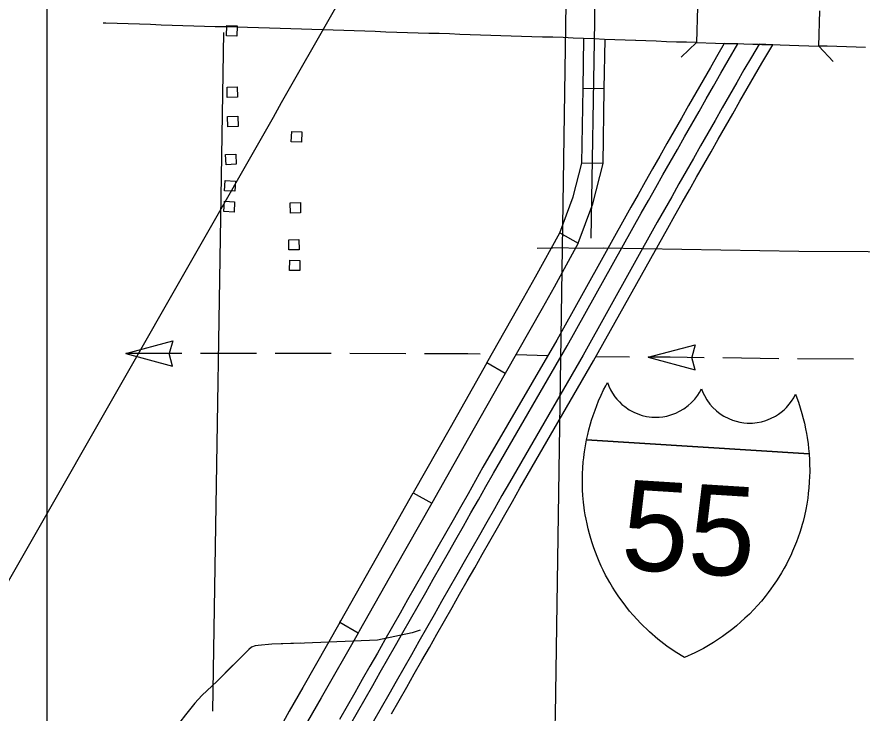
# Model space of a CAD drawing. Extents: x 1366406 to 1373462, y 376856 to 381998.
# Drawn here: x 1368987.2 to 1369084, y 379528.4 to 379608.2 of the extents above; entities that cross this region are included whole.
import ezdxf

# ---------------------------------------------------------------- set-up
doc = ezdxf.new("R2010")
doc.units = 0
for name, color, linetype in [('10', 7, 'Continuous'), ('19', 7, 'Continuous'), ('23', 7, 'Continuous'), ('31', 7, 'Continuous'), ('32', 7, 'Continuous'), ('37', 7, 'Continuous'), ('43', 7, 'Continuous'), ('5', 7, 'Continuous'), ('56', 7, 'Continuous'), ('R_No Plot', 7, 'Continuous')]:
    doc.layers.add(name, color=color, linetype=linetype)

msp = doc.modelspace()

# ---------------------------------------------------------------- linework, layer by layer
at = {"layer": '10'}
for points in [[(1369058.219, 379609.544), (1369059.397, 379609.497), (1369060.569, 379609.452), (1369061.73, 379609.409), (1369062.876, 379609.371), (1369064.01, 379609.337), (1369065.131, 379609.306), (1369065.157, 379609.305), (1369065.046, 379605.256)], [(1369084.423, 379604.691), (1369083.319, 379604.723), (1369082.212, 379604.759), (1369081.11, 379604.798), (1369080.023, 379604.837), (1369079.041, 379604.865), (1369079.154, 379608.913)], [(1369058.065, 379605.497), (1369056.88, 379605.54), (1369055.69, 379605.581), (1369054.495, 379605.624), (1369053.298, 379605.671), (1369052.098, 379605.722), (1369050.911, 379605.78), (1369049.743, 379605.829), (1369048.566, 379605.862), (1369047.369, 379605.897), (1369046.18, 379605.938), (1369044.999, 379605.974), (1369043.814, 379606.008), (1369042.63, 379606.046), (1369041.457, 379606.088), (1369040.287, 379606.125), (1369039.107, 379606.162), (1369037.92, 379606.203), (1369036.733, 379606.246), (1369035.546, 379606.285), (1369034.35, 379606.319), (1369033.142, 379606.351), (1369031.915, 379606.384), (1369030.68, 379606.427), (1369029.451, 379606.471), (1369028.225, 379606.515), (1369027.008, 379606.563), (1369025.802, 379606.607), (1369024.604, 379606.65), (1369023.407, 379606.686), (1369022.195, 379606.72), (1369020.969, 379606.761), (1369019.752, 379606.81), (1369018.541, 379606.848), (1369017.324, 379606.878), (1369016.083, 379606.9), (1369014.83, 379606.934), (1369013.58, 379606.971), (1369012.338, 379607.009), (1369011.1, 379607.047), (1369009.87, 379607.083), (1369008.644, 379607.117), (1369007.418, 379607.15), (1369006.184, 379607.185), (1369004.942, 379607.226), (1369003.701, 379607.274), (1369002.453, 379607.314), (1369001.183, 379607.357), (1368999.912, 379607.407), (1368998.639, 379607.447), (1368997.352, 379607.487), (1368997.046, 379607.496)], [(1369065.046, 379605.256), (1369065.019, 379605.257), (1369063.893, 379605.289), (1369062.749, 379605.323), (1369061.587, 379605.361), (1369060.416, 379605.405), (1369059.239, 379605.45), (1369058.055, 379605.498)], [(1369065.046, 379605.256), (1369067.229, 379605.198), (1369068.309, 379605.169), (1369069.378, 379605.139), (1369070.442, 379605.111), (1369071.496, 379605.085), (1369072.094, 379605.07)], [(1369072.094, 379605.07), (1369072.536, 379605.058), (1369073.576, 379605.027), (1369074.626, 379604.991), (1369075.693, 379604.952), (1369076.78, 379604.917), (1369079.041, 379604.865)]]:
    msp.add_lwpolyline(points, dxfattribs=at)
at = {"layer": '19'}
for points in [[(1369069.786, 379605.128), (1369068.217, 379605.172), (1369067.465, 379603.886), (1369066.623, 379602.419), (1369065.796, 379600.961), (1369064.967, 379599.508), (1369064.135, 379598.052), (1369063.306, 379596.596), (1369062.477, 379595.142), (1369061.649, 379593.686), (1369060.82, 379592.229), (1369059.992, 379590.773), (1369059.162, 379589.314), (1369058.336, 379587.855), (1369057.503, 379586.388), (1369049.018, 379571.162), (1369040.561, 379556.575), (1369039.704, 379555.047), (1369038.851, 379553.533), (1369037.994, 379552.02), (1369037.133, 379550.507), (1369036.268, 379548.99), (1369035.403, 379547.473), (1369034.535, 379545.952), (1369033.669, 379544.43), (1369032.803, 379542.909), (1369031.933, 379541.385), (1369031.064, 379539.86), (1369030.198, 379538.333), (1369029.332, 379536.808), (1369028.467, 379535.283), (1369027.601, 379533.758), (1369026.73, 379532.233), (1369025.862, 379530.703), (1369024.994, 379529.177), (1369024.128, 379527.649)], [(1369025.325, 379526.969), (1369026.191, 379528.497), (1369027.059, 379530.022), (1369027.927, 379531.552), (1369028.798, 379533.077), (1369029.664, 379534.603), (1369030.53, 379536.128), (1369031.396, 379537.654), (1369032.261, 379539.179), (1369033.129, 379540.703), (1369033.999, 379542.227), (1369034.865, 379543.748), (1369035.731, 379545.27), (1369036.599, 379546.791), (1369037.465, 379548.308), (1369038.329, 379549.826), (1369039.191, 379551.34), (1369040.05, 379552.856), (1369040.904, 379554.372), (1369041.757, 379555.892), (1369050.215, 379570.482), (1369058.703, 379585.713), (1369059.534, 379587.176), (1369060.36, 379588.635), (1369061.189, 379590.092), (1369062.017, 379591.548), (1369062.846, 379593.005), (1369063.673, 379594.461), (1369064.503, 379595.914), (1369065.331, 379597.37), (1369066.163, 379598.825), (1369066.993, 379600.28), (1369067.819, 379601.736), (1369068.657, 379603.196), (1369069.786, 379605.128)], [(1369072.214, 379605.066), (1369071.324, 379603.585), (1369070.479, 379602.14), (1369069.649, 379600.692), (1369068.823, 379599.238), (1369067.991, 379597.781), (1369067.161, 379596.327), (1369066.333, 379594.872), (1369065.503, 379593.418), (1369064.676, 379591.964), (1369063.848, 379590.507), (1369063.02, 379589.051), (1369062.192, 379587.595), (1369061.366, 379586.137), (1369060.538, 379584.68), (1369052.046, 379569.441), (1369043.587, 379554.849), (1369042.74, 379553.34), (1369041.884, 379551.82), (1369041.023, 379550.301), (1369040.159, 379548.783), (1369039.294, 379547.265), (1369038.428, 379545.747), (1369037.561, 379544.228), (1369036.695, 379542.706), (1369035.828, 379541.184), (1369034.959, 379539.66), (1369034.092, 379538.139), (1369033.227, 379536.614), (1369032.361, 379535.089), (1369031.496, 379533.563), (1369030.628, 379532.035), (1369029.758, 379530.51), (1369028.89, 379528.982), (1369028.023, 379527.457)], [(1369030.087, 379528.301), (1369030.954, 379529.829), (1369031.824, 379531.354), (1369032.693, 379532.883), (1369033.559, 379534.409), (1369034.425, 379535.935), (1369035.289, 379537.458), (1369036.155, 379538.978), (1369037.025, 379540.502), (1369037.892, 379542.025), (1369038.757, 379543.546), (1369039.624, 379545.065), (1369040.491, 379546.583), (1369041.356, 379548.102), (1369042.22, 379549.621), (1369043.083, 379551.143), (1369043.94, 379552.665), (1369044.783, 379554.167), (1369053.243, 379568.76), (1369061.738, 379584.005), (1369062.563, 379585.457), (1369063.389, 379586.916), (1369064.217, 379588.37), (1369065.045, 379589.826), (1369065.873, 379591.283), (1369066.7, 379592.737), (1369067.529, 379594.19), (1369068.357, 379595.645), (1369069.187, 379597.098), (1369070.02, 379598.557), (1369070.845, 379600.01), (1369071.671, 379601.45), (1369072.508, 379602.883), (1369073.792, 379605.019), (1369072.214, 379605.066)]]:
    msp.add_lwpolyline(points, dxfattribs=at)
at = {"layer": '23'}
for points in [[(1369052.439, 379559.714), (1369052.571, 379560.317), (1369052.701, 379560.851), (1369052.887, 379561.537), (1369053.02, 379561.983), (1369053.191, 379562.512), (1369053.408, 379563.133), (1369053.604, 379563.651), (1369053.82, 379564.184), (1369054.106, 379564.837), (1369054.395, 379565.449), (1369054.633, 379565.923), (1369054.831, 379566.297), (1369054.992, 379565.871), (1369055.185, 379565.462), (1369055.4, 379565.085), (1369055.685, 379564.664), (1369055.913, 379564.378), (1369056.198, 379564.065), (1369056.489, 379563.789), (1369056.807, 379563.526), (1369057.316, 379563.176), (1369057.843, 379562.889), (1369058.323, 379562.685), (1369058.8, 379562.53), (1369059.316, 379562.411), (1369059.918, 379562.333), (1369060.317, 379562.316), (1369060.776, 379562.33), (1369061.187, 379562.373), (1369061.63, 379562.453), (1369062.077, 379562.571), (1369062.683, 379562.794), (1369063.104, 379562.997), (1369063.597, 379563.29), (1369064.074, 379563.643), (1369064.426, 379563.957), (1369064.833, 379564.392), (1369065.174, 379564.838), (1369065.377, 379565.155), (1369065.605, 379565.573)], [(1369065.605, 379565.573), (1369065.779, 379565.129), (1369065.942, 379564.79), (1369066.224, 379564.304), (1369066.573, 379563.822), (1369066.883, 379563.467), (1369067.313, 379563.057), (1369067.765, 379562.705), (1369068.158, 379562.451), (1369068.731, 379562.154), (1369069.161, 379561.981), (1369069.589, 379561.847), (1369069.992, 379561.752), (1369070.446, 379561.681), (1369070.844, 379561.648), (1369071.451, 379561.65), (1369071.978, 379561.704), (1369072.47, 379561.798), (1369072.972, 379561.941), (1369073.531, 379562.16), (1369074.08, 379562.444), (1369074.428, 379562.665), (1369074.75, 379562.903), (1369075.073, 379563.178), (1369075.334, 379563.433), (1369075.67, 379563.814), (1369075.93, 379564.162), (1369076.172, 379564.543), (1369076.386, 379564.946), (1369076.535, 379564.551), (1369076.713, 379564.05), (1369076.923, 379563.407), (1369077.125, 379562.723), (1369077.273, 379562.167), (1369077.403, 379561.629), (1369077.541, 379560.986), (1369077.643, 379560.44), (1369077.72, 379559.98), (1369077.819, 379559.276), (1369077.882, 379558.731), (1369077.937, 379558.116)], [(1369063.675, 379534.763), (1369062.595, 379535.429), (1369061.649, 379536.082), (1369060.613, 379536.88), (1369059.652, 379537.707), (1369058.607, 379538.717), (1369058.22, 379539.126), (1369057.78, 379539.614), (1369057.375, 379540.089), (1369056.932, 379540.639), (1369056.5, 379541.211), (1369056.14, 379541.715), (1369055.753, 379542.291), (1369055.403, 379542.846), (1369055.101, 379543.353), (1369054.838, 379543.822), (1369054.621, 379544.226), (1369054.336, 379544.79), (1369054.117, 379545.252), (1369053.876, 379545.789), (1369053.644, 379546.344), (1369053.445, 379546.858), (1369053.265, 379547.352), (1369053.079, 379547.907), (1369052.92, 379548.419), (1369052.768, 379548.952), (1369052.624, 379549.51), (1369052.491, 379550.079), (1369052.379, 379550.621), (1369052.284, 379551.136), (1369052.21, 379551.594), (1369052.161, 379551.933), (1369052.08, 379552.591), (1369052.01, 379553.347), (1369051.971, 379553.976), (1369051.954, 379554.638), (1369051.954, 379555.174), (1369051.971, 379555.85), (1369052.004, 379556.481), (1369052.06, 379557.181), (1369052.109, 379557.642), (1369052.161, 379558.064), (1369052.198, 379558.329), (1369052.307, 379559.015), (1369052.439, 379559.714)], [(1369077.937, 379558.116), (1369052.439, 379559.714)], [(1369052.439, 379559.714), (1369077.937, 379558.116)], [(1369077.937, 379558.116), (1369077.981, 379557.406), (1369078.004, 379556.712), (1369078.007, 379556.444), (1369078.006, 379556.019), (1369077.996, 379555.556), (1369077.965, 379554.854), (1369077.919, 379554.224), (1369077.852, 379553.551), (1369077.785, 379553.019), (1369077.686, 379552.365), (1369077.568, 379551.745), (1369077.404, 379551.003), (1369077.242, 379550.361), (1369077.151, 379550.031), (1369077.02, 379549.586), (1369076.862, 379549.087), (1369076.682, 379548.563), (1369076.48, 379548.015), (1369076.267, 379547.48), (1369076.049, 379546.969), (1369075.828, 379546.481), (1369075.574, 379545.954), (1369075.334, 379545.486), (1369075.072, 379545.002), (1369074.773, 379544.48), (1369074.467, 379543.976), (1369074.192, 379543.546), (1369073.838, 379543.021), (1369073.573, 379542.647), (1369073.253, 379542.215), (1369072.89, 379541.75), (1369072.473, 379541.243), (1369072.018, 379540.72), (1369071.598, 379540.264), (1369071.098, 379539.751), (1369070.59, 379539.261), (1369070.128, 379538.84), (1369069.631, 379538.411), (1369069.195, 379538.054), (1369068.033, 379537.182), (1369066.976, 379536.481), (1369065.849, 379535.818), (1369064.829, 379535.289), (1369063.675, 379534.763)]]:
    msp.add_lwpolyline(points, dxfattribs=at)
at = {"layer": '31'}
for p, q in [((1369049.358, 379583.446), (1369051.488, 379582.278)), ((1369043.12, 379567.339), (1369041.006, 379568.536)), ((1369041.006, 379568.536), (1369041.006, 379568.536)), ((1369032.579, 379553.648), (1369034.694, 379552.451)), ((1369026.263, 379537.559), (1369024.154, 379538.765)), ((1369024.154, 379538.765), (1369024.154, 379538.765))]:
    msp.add_line(p, q, dxfattribs=at)
for points in [[(1369048.45, 379653.185), (1369045.687, 379648.148), (1369023.359, 379608.699), (1369017.44, 379598.346), (1369016.51, 379596.667), (1368980.272, 379533.23), (1368974.956, 379523.694), (1368973.836, 379521.861), (1368973.282, 379521.083), (1368972.487, 379520.23), (1368971.383, 379518.981), (1368970.844, 379518.432), (1368969.665, 379516.938), (1368967.647, 379515.369)], [(1369045.219, 379575.979), (1369046.598, 379578.416), (1369049.358, 379583.446)], [(1369051.488, 379582.278), (1369048.721, 379577.233), (1369047.334, 379574.782)], [(1369041.006, 379568.536), (1369045.219, 379575.979)], [(1369047.334, 379574.782), (1369043.12, 379567.339)], [(1369041.006, 379568.536), (1369036.792, 379561.092)], [(1369043.12, 379567.339), (1369038.907, 379559.895)], [(1369036.792, 379561.092), (1369032.579, 379553.648)], [(1369038.907, 379559.895), (1369034.694, 379552.451)], [(1369028.366, 379546.204), (1369032.579, 379553.648)], [(1369034.694, 379552.451), (1369030.48, 379545.007)], [(1369024.154, 379538.765), (1369024.275, 379538.977), (1369028.366, 379546.204)], [(1369030.48, 379545.007), (1369026.387, 379537.776), (1369026.263, 379537.559)], [(1369024.154, 379538.765), (1369019.909, 379531.339)], [(1369026.263, 379537.559), (1369022.018, 379530.133)], [(1369019.909, 379531.339), (1369018.354, 379528.62), (1369017.424, 379526.94), (1369015.687, 379523.9)], [(1369022.018, 379530.133), (1369020.472, 379527.428), (1369019.542, 379525.748), (1369017.797, 379522.694)]]:
    msp.add_lwpolyline(points, dxfattribs=at)
at = {"layer": '32'}
for p, q in [((1369054.467, 379599.943), (1369052.037, 379599.983)), ((1369054.325, 379591.39), (1369051.895, 379591.431))]:
    msp.add_line(p, q, dxfattribs=at)
for points in [[(1369052.968, 379582.858), (1369053.381, 379607.694), (1369053.55, 379629.107)], [(1369351.477, 379599.859), (1369266.314, 379603.284), (1369179.027, 379605.104), (1369174.991, 379605.384), (1369164.74, 379605.832), (1369157.808, 379606.317), (1369154.033, 379606.425), (1369137.359, 379607.358), (1369114.782, 379608.629), (1369109.701, 379608.871), (1369095.64, 379609.673), (1369092.113, 379609.862), (1369088.166, 379609.982), (1369077.625, 379609.956), (1369054.334, 379610.201), (1369050.572, 379610.31), (1369050.287, 379610.244), (1369050.134, 379610.029), (1369050.06, 379609.754), (1369048.839, 379528.174), (1369048.723, 379524.501)], [(1369052.037, 379599.983), (1369052.133, 379605.721)], [(1369054.467, 379599.943), (1369054.561, 379605.622)], [(1369051.895, 379591.431), (1369052.037, 379599.983)], [(1369054.325, 379591.39), (1369054.467, 379599.943)], [(1369049.358, 379583.446), (1369050.888, 379587.572), (1369051.895, 379591.431)], [(1369051.488, 379582.278), (1369053.153, 379586.78), (1369054.325, 379591.39)]]:
    msp.add_lwpolyline(points, dxfattribs=at)
at = {"layer": '37'}
for points in [[(1369065.045, 379605.256), (1369063.279, 379603.587)], [(1369080.703, 379603.096), (1369079.037, 379604.865)]]:
    msp.add_lwpolyline(points, dxfattribs=at)
at = {"layer": '43'}
for p, q in [((1368999.632, 379569.625), (1369005.004, 379571.059)), ((1369005.004, 379571.059), (1369004.619, 379569.63)), ((1369059.502, 379569.198), (1369064.879, 379570.614)), ((1369064.879, 379570.614), (1369064.489, 379569.185)), ((1368999.632, 379569.625), (1369005.001, 379568.181)), ((1369005.001, 379568.181), (1369004.619, 379569.61)), ((1369059.502, 379569.198), (1369064.866, 379567.736)), ((1369064.866, 379567.736), (1369064.49, 379569.166))]:
    msp.add_line(p, q, dxfattribs=at)
for points in [[(1369153.026, 379581.695), (1369141.951, 379581.923), (1369140.083, 379581.967), (1369138.778, 379582.013), (1369138.082, 379581.929), (1369137.43, 379581.761), (1369136.181, 379581.549), (1369135.321, 379581.339), (1369133.6, 379581.12), (1369132.747, 379580.899), (1369132.155, 379580.817), (1369131.64, 379580.752), (1369130.767, 379580.734), (1369129.318, 379580.788), (1369126.924, 379580.847), (1369106.363, 379581.055), (1369084.702, 379581.26), (1369076.781, 379581.313), (1369054.406, 379581.679), (1369051.129, 379581.649), (1369049.652, 379581.727), (1369048.546, 379581.705), (1369046.774, 379581.665)], [(1369006.047, 379569.619), (1368999.632, 379569.625)], [(1369014.601, 379569.611), (1369008.185, 379569.617)], [(1369023.154, 379569.603), (1369016.739, 379569.609)], [(1369031.708, 379569.596), (1369025.293, 379569.601)], [(1369040.261, 379569.552), (1369038.841, 379569.589), (1369033.846, 379569.594)], [(1369045.605, 379569.413), (1369044.314, 379569.447)], [(1369047.968, 379569.352), (1369045.605, 379569.413)], [(1369057.364, 379569.208), (1369053.512, 379569.225)], [(1369065.917, 379569.133), (1369062.001, 379569.187), (1369059.502, 379569.198)], [(1369074.47, 379569.015), (1369068.055, 379569.104)], [(1369083.023, 379568.961), (1369076.608, 379568.994)], [(1369033.358, 379537.884), (1369032.443, 379537.616), (1369028.487, 379536.747), (1369020.122, 379536.429), (1369016.352, 379536.302), (1369014.807, 379536.154), (1369014.456, 379536.089), (1369014.056, 379535.941), (1369013.735, 379535.678), (1369012.568, 379534.546), (1369010.09, 379532.072), (1369008.337, 379530.423), (1369007.554, 379529.528), (1369006.472, 379528.205), (1369005.172, 379526.506), (1369004.858, 379526.004), (1369004.666, 379525.712), (1369004.297, 379525.366), (1369003.487, 379524.832), (1368997.259, 379521.074), (1368988.055, 379515.709), (1368987.272, 379515.345), (1368986.722, 379515.228)], [(1369019.597, 379536.412), (1369016.352, 379536.302), (1369014.807, 379536.154), (1369014.456, 379536.089), (1369014.056, 379535.941), (1369013.735, 379535.678), (1369013.435, 379535.387)], [(1369011.91, 379533.889), (1369010.09, 379532.072), (1369008.337, 379530.423), (1369007.554, 379529.528), (1369007.397, 379529.336)]]:
    msp.add_lwpolyline(points, dxfattribs=at)
at = {"layer": '5'}
msp.add_lwpolyline([(1369009.613, 379528.605), (1369010.885, 379606.424)], dxfattribs=at)
at = {"layer": '56'}
for points in [[(1369011.188, 379606.046), (1369011.22, 379607.217), (1369012.394, 379607.185), (1369012.362, 379606.014)], [(1369011.263, 379598.975), (1369011.234, 379600.146), (1369012.408, 379600.174), (1369012.437, 379599.004)], [(1369011.337, 379595.61), (1369011.295, 379596.781), (1369012.469, 379596.822), (1369012.51, 379595.652)], [(1369018.587, 379593.9), (1369018.643, 379595.069), (1369019.816, 379595.013), (1369019.76, 379593.844)], [(1369011.122, 379591.25), (1369011.06, 379592.42), (1369012.233, 379592.482), (1369012.295, 379591.312)], [(1369010.941, 379588.284), (1369011.014, 379589.452), (1369012.187, 379589.379), (1369012.113, 379588.21)], [(1369010.863, 379585.894), (1369010.936, 379587.062), (1369012.108, 379586.989), (1369012.035, 379585.82)], [(1369018.491, 379585.722), (1369018.475, 379586.893), (1369019.649, 379586.91), (1369019.666, 379585.739)], [(1369018.317, 379581.49), (1369018.3, 379582.661), (1369019.474, 379582.679), (1369019.492, 379581.508)], [(1369018.395, 379579.149), (1369018.419, 379580.32), (1369019.594, 379580.296), (1369019.57, 379579.125)]]:
    msp.add_lwpolyline(points, close=True, dxfattribs=at)
at = {"layer": 'R_No Plot'}
msp.add_line((1368990.628, 379480.587), (1368990.628, 380368.166), dxfattribs=at)

# ---------------------------------------------------------------- texts
at = {"layer": '23'}
msp.add_text('55', height=10.2901, rotation=356.41386, dxfattribs=at).set_placement((1369056.236, 379544.918))

doc.saveas('drawing.dxf')
